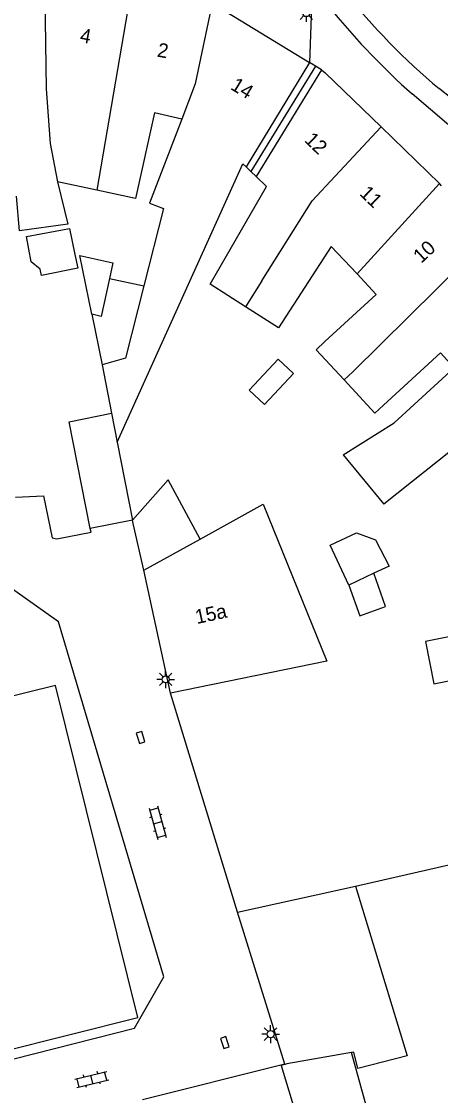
# Model space of a CAD drawing. Extents: x 132998 to 136004, y 396998 to 398512.
# Drawn here: x 134680.8 to 134710.2, y 397563.8 to 397639.3 of the extents above; entities that cross this region are included whole.
import ezdxf

# ---------------------------------------------------------------- set-up
doc = ezdxf.new("R2010")
doc.units = 0
for name, color, linetype in [('gg-afsc-erfafscheiding', 7, 'Continuous'), ('gg-afsc-hekwerk', 7, 'Continuous'), ('gg-afsc-muur', 7, 'Continuous'), ('gg-anno-huisnummerreeks BGT', 7, 'Continuous'), ('gg-bbg-bijgebouw', 7, 'Continuous'), ('gg-bbg-gedigitaliseerde bebouwing', 7, 'Continuous'), ('gg-bbg-gedigitaliseerde bebouwing onder overbouw', 7, 'Continuous'), ('gg-bbg-gedigitaliseerde bijgebouw', 7, 'Continuous'), ('gg-bbg-gedigitaliseerde overbouw', 7, 'Continuous'), ('gg-bbg-hoofdgebouw', 7, 'Continuous'), ('gg-bbg-luifel en loopbrug', 7, 'Continuous'), ('gg-bbg-pand overbouw', 7, 'Continuous'), ('gg-bbg-tussenscheiding', 7, 'Continuous'), ('gg-bbg-tussenscheiding niveau 01', 7, 'Continuous'), ('gg-knt-verharding', 7, 'Continuous'), ('gt-grn-weggrens', 7, 'Continuous'), ('gt-symb-klinker verharding', 7, 'Continuous'), ('gt-symb-kolk', 7, 'Continuous'), ('gt-symb-lichtmast', 7, 'Continuous')]:
    doc.layers.add(name, color=color, linetype=linetype)

# ---------------------------------------------------------------- blocks, each defined once
blk = doc.blocks.new('gt0-LMAST')
at = {"layer": 'gt-symb-lichtmast'}
for p, q in [((-0.182, 0.173), (-0.447, 0.438)), ((-0.005, 0.246), (-0.005, 0.621)), ((0.172, 0.173), (0.437, 0.438)), ((-0.255, -0.004), (-0.63, -0.004)), ((-0.182, -0.181), (-0.447, -0.446)), ((-0.005, -0.254), (-0.005, -0.629)), ((0.437, -0.446), (0.172, -0.181)), ((0.245, -0.004), (0.62, -0.004))]:
    blk.add_line(p, q, dxfattribs=at)
blk.add_circle((-0.005, -0.004), 0.25, dxfattribs=at)
blk = doc.blocks.new('gt0-KL1')
at = {"layer": 'gt-symb-klinker verharding'}
for p, q in [((-1.15, 0.3), (1.15, 0.3)), ((-1, -0.3), (-1, 0.3)), ((-0.5, 0.3), (-0.5, 0.45)), ((0, -0.3), (0, 0.3)), ((0.5, 0.3), (0.5, 0.45)), ((1, -0.3), (1, 0.3)), ((-1.15, -0.3), (1.15, -0.3)), ((-0.5, -0.45), (-0.5, -0.3)), ((0.5, -0.45), (0.5, -0.3))]:
    blk.add_line(p, q, dxfattribs=at)
blk = doc.blocks.new('gt0-KOLK')
at = {"layer": 'gt-symb-kolk'}
blk.add_lwpolyline([(0, 0), (0.375, 0), (0.375, 0.4), (-0.375, 0.4), (-0.375, 0), (0, 0)], dxfattribs=at)

msp = doc.modelspace()

# ---------------------------------------------------------------- linework, layer by layer
at = {"layer": 'gg-afsc-erfafscheiding'}
msp.add_line((134682.337, 397605.961), (134682.929, 397603.003), dxfattribs=at)
msp.add_lwpolyline([(134674.61, 397564.93), (134688.72, 397568.52), (134690.78, 397572.13), (134683.38, 397597.09), (134679.58, 397599.79), (134659.46, 397598.3), (134658.83, 397601.77), (134658.53, 397601.74)], dxfattribs=at)
at = {"layer": 'gg-afsc-hekwerk'}
msp.add_line((134695.967, 397576.665), (134691.25, 397592.08), dxfattribs=at)
at = {"layer": 'gg-afsc-muur'}
for p, q in [((134680.36, 397605.86), (134682.337, 397605.961)), ((134704.249, 397578.5), (134715.471, 397581.057))]:
    msp.add_line(p, q, dxfattribs=at)
for points in [[(134682.929, 397603.003), (134683.272, 397602.926), (134685.671, 397603.409), (134685.622, 397603.652)], [(134699.298, 397565.993), (134699.011, 397565.921), (134689.289, 397563.472)]]:
    msp.add_lwpolyline(points, dxfattribs=at)
at = {"layer": 'gg-bbg-bijgebouw'}
for p, q in [((134688.574, 397604.25), (134685.622, 397603.652)), ((134688.63, 397604.01), (134688.574, 397604.25)), ((134689.39, 397600.73), (134688.63, 397604.01)), ((134695.967, 397576.665), (134704.249, 397578.5)), ((134699.298, 397565.993), (134695.967, 397576.665)), ((134699.306, 397565.968), (134699.298, 397565.993))]:
    msp.add_line(p, q, dxfattribs=at)
for points in [[(134711.158, 397596.101), (134709.177, 397595.711), (134709.769, 397592.733), (134711.747, 397593.121)], [(134674.38, 397565.61), (134688.95, 397569.26), (134683.17, 397592.62), (134668.66, 397589.03)], [(134704.249, 397578.5), (134707.881, 397566.564), (134704.425, 397565.687), (134704.135, 397566.839), (134703.973, 397566.81)]]:
    msp.add_lwpolyline(points, dxfattribs=at)
at = {"layer": 'gg-bbg-gedigitaliseerde bebouwing'}
for p, q in [((134686.085, 397627.45), (134683.314, 397628.045)), ((134686.449, 397615.157), (134687.113, 397611.762)), ((134703.393, 397608.833), (134706.236, 397605.372))]:
    msp.add_line(p, q, dxfattribs=at)
for points in [[(134692.044, 397632.447), (134690.123, 397632.893), (134688.797, 397626.868), (134686.085, 397627.45)], [(134692.044, 397632.447), (134689.775, 397626.53), (134690.765, 397626.15), (134689.383, 397620.719)], [(134687.509, 397609.735), (134696.349, 397629.31), (134696.566, 397629.1)], [(134683.314, 397628.045), (134684.043, 397625.054), (134680.655, 397624.586), (134680.426, 397627.016)], [(134696.525, 397619.246), (134694.042, 397620.833), (134697.997, 397627.715), (134697.284, 397628.405)], [(134704.364, 397621.56), (134702.547, 397623.485), (134698.843, 397617.764), (134696.525, 397619.246)], [(134702.111, 397616.803), (134705.701, 397620.107), (134704.364, 397621.56)], [(134703.453, 397614.099), (134701.49, 397616.231), (134702.111, 397616.803)], [(134711.193, 397614.963), (134710.221, 397616.019), (134706.222, 397612.337)], [(134703.393, 397608.833), (134706.981, 397611.086), (134711.193, 397614.963)], [(134703.453, 397614.099), (134705.602, 397611.766), (134706.222, 397612.337)], [(134718.638, 397606.244), (134717.696, 397607.413), (134713.382, 397612.116), (134711.41, 397610.56), (134711.949, 397609.905), (134706.236, 397605.372)], [(134693.329, 397602.912), (134697.766, 397605.369), (134702.232, 397594.319)]]:
    msp.add_lwpolyline(points, dxfattribs=at)
at = {"layer": 'gg-bbg-gedigitaliseerde bebouwing onder overbouw'}
for p, q in [((134701.028, 397636.432), (134696.566, 397629.1)), ((134701.87, 397635.918), (134697.284, 397628.405))]:
    msp.add_line(p, q, dxfattribs=at)
at = {"layer": 'gg-bbg-gedigitaliseerde bijgebouw'}
for p, q in [((134685.729, 397618.719), (134684.895, 397622.849)), ((134686.971, 397621.245), (134689.383, 397620.719)), ((134685.729, 397618.719), (134686.449, 397615.157)), ((134687.509, 397609.735), (134688.574, 397604.25)), ((134688.574, 397604.25), (134691.095, 397607.079)), ((134693.329, 397602.912), (134691.095, 397607.079)), ((134703.794, 397599.678), (134702.469, 397602.484)), ((134705.542, 397600.503), (134703.794, 397599.678)), ((134707.026, 397555.886), (134703.973, 397566.81))]:
    msp.add_line(p, q, dxfattribs=at)
for points in [[(134684.895, 397622.849), (134687.21, 397622.345), (134686.971, 397621.245)], [(134685.622, 397603.652), (134684.145, 397611.159), (134687.113, 397611.762)], [(134702.469, 397602.484), (134704.314, 397603.356), (134705.649, 397602.856), (134706.613, 397601.009), (134705.542, 397600.503)], [(134699.306, 397565.968), (134699.023, 397565.882), (134704.795, 397546.827), (134709.221, 397548.031)]]:
    msp.add_lwpolyline(points, dxfattribs=at)
at = {"layer": 'gg-bbg-gedigitaliseerde overbouw'}
for p, q in [((134696.906, 397628.771), (134696.566, 397629.1)), ((134697.284, 397628.405), (134696.906, 397628.771))]:
    msp.add_line(p, q, dxfattribs=at)
at = {"layer": 'gg-bbg-hoofdgebouw'}
for p, q in [((134694.173, 397640.604), (134701.028, 397636.432)), ((134701.87, 397635.918), (134702.13, 397635.7)), ((134706.057, 397631.897), (134702.13, 397635.7)), ((134710.149, 397627.921), (134706.057, 397631.897)), ((134710.305, 397627.752), (134710.149, 397627.921)), ((134691.25, 397592.08), (134689.39, 397600.73)), ((134702.232, 397594.319), (134691.25, 397592.08))]:
    msp.add_line(p, q, dxfattribs=at)
at = {"layer": 'gg-bbg-luifel en loopbrug'}
msp.add_line((134684.161, 397624.75), (134684.543, 397622.926), dxfattribs=at)
for points in [[(134684.543, 397622.926), (134684.742, 397621.972), (134682.201, 397621.441), (134682.107, 397621.889), (134681.475, 397622.419), (134681.145, 397624.186), (134684.161, 397624.75)], [(134698.826, 397615.558), (134696.78, 397613.381), (134697.857, 397612.368), (134699.904, 397614.545), (134698.826, 397615.558)], [(134703.794, 397599.678), (134704.562, 397597.519), (134706.373, 397598.164), (134705.542, 397600.503)]]:
    msp.add_lwpolyline(points, dxfattribs=at)
at = {"layer": 'gg-bbg-pand overbouw'}
for p, q in [((134701.449, 397636.175), (134701.028, 397636.432)), ((134701.87, 397635.918), (134701.449, 397636.175))]:
    msp.add_line(p, q, dxfattribs=at)
at = {"layer": 'gg-bbg-tussenscheiding'}
for p, q in [((134682.383, 397642.922), (134682.529, 397634.587)), ((134688.536, 397641.76), (134686.085, 397627.45)), ((134704.364, 397621.56), (134710.149, 397627.921)), ((134704.074, 397614.671), (134713.62, 397624.151)), ((134697.675, 397621.073), (134696.525, 397619.246)), ((134704.074, 397614.671), (134703.453, 397614.099)), ((134687.113, 397611.762), (134687.509, 397609.735)), ((134689.39, 397600.73), (134693.329, 397602.912))]:
    msp.add_line(p, q, dxfattribs=at)
for points in [[(134694.173, 397640.604), (134692.992, 397634.917), (134692.044, 397632.447)], [(134682.529, 397634.587), (134682.8, 397630.734), (134683.314, 397628.045)], [(134697.675, 397621.073), (134701.216, 397626.703), (134706.057, 397631.897)], [(134686.971, 397621.245), (134686.389, 397618.576), (134685.729, 397618.719)], [(134689.383, 397620.719), (134688.092, 397615.644), (134686.449, 397615.157)], [(134703.973, 397566.81), (134699.431, 397566.006), (134699.306, 397565.968)]]:
    msp.add_lwpolyline(points, dxfattribs=at)
at = {"layer": 'gg-bbg-tussenscheiding niveau 01'}
msp.add_line((134701.449, 397636.175), (134696.906, 397628.771), dxfattribs=at)
at = {"layer": 'gg-knt-verharding'}
msp.add_line((134713.173, 397630.003), (134708.225, 397634.216), dxfattribs=at)
for centre, radius, start, end in [((134739.496, 397669.792), 45.843, 218.21915, 230.15766), ((134744.06, 397674.127), 53.638, 219.52888, 228.07992), ((134651.396, 397561.264), 93.948, 43.96479, 51.30912)]:
    msp.add_arc(centre, radius, start, end, dxfattribs=at)
at = {"layer": 'gt-grn-weggrens'}
msp.add_line((134701.213, 397641.532), (134701.028, 397636.432), dxfattribs=at)

# ---------------------------------------------------------------- block references
at = {"layer": 'gt-symb-klinker verharding'}
for p, rotation in [((134690.357, 397582.966), -74.75492966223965), ((134685.73, 397564.908), 13.827795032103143)]:
    msp.add_blockref('gt0-KL1', p, dxfattribs=dict(at, rotation=rotation))
at = {"layer": 'gt-symb-kolk'}
for p, rotation in [((134688.962, 397588.903), -73.0152674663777), ((134695.269, 397567.562), 107.87342106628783)]:
    msp.add_blockref('gt0-KOLK', p, dxfattribs=dict(at, rotation=rotation))
at = {"layer": 'gt-symb-lichtmast'}
for p in [(134700.802, 397639.908), (134690.919, 397593.049), (134698.295, 397568.099)]:
    msp.add_blockref('gt0-LMAST', p, dxfattribs=at)

# ---------------------------------------------------------------- texts
at = {"layer": 'gg-anno-huisnummerreeks BGT'}
for s, rotation, p in [('4', 349.3, (134684.842, 397637.878)), ('2', 349.3, (134690.269, 397636.853)), ('14', 328.7, (134695.406, 397634.586)), ('12', 315.9, (134700.604, 397630.914)), ('11', 315.8, (134704.477, 397627.158)), ('10', 42.6, (134708.868, 397622.259)), ('15a', 12.1, (134693.105, 397596.934))]:
    msp.add_text(s, height=1, rotation=rotation, dxfattribs=at).set_placement(p)

doc.saveas('drawing.dxf')
